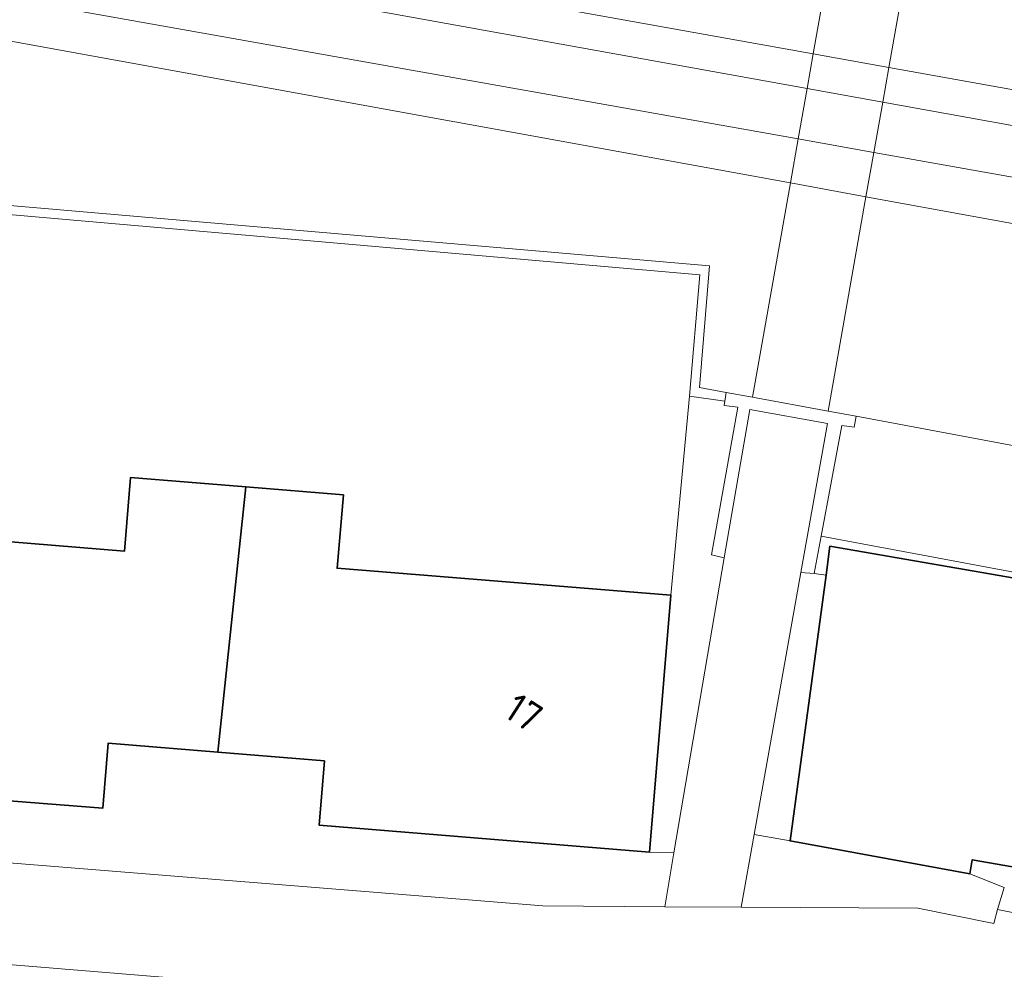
# Model space of a CAD drawing. Extents: x 184422 to 188298, y 343471 to 350189.
# Tile 438 of 513: x 187104 to 187134, y 349326 to 349355. Entities that reach past the tile are written whole.
import ezdxf
from ezdxf.enums import TextEntityAlignment as Align

# ---------------------------------------------------------------- set-up
doc = ezdxf.new("R2010")
doc.units = 0
for name, color, linetype, lineweight in [('B-WA-GW-TALUD_KRUIN-G', 252, 'Continuous', 18), ('B-WA-IE-TERREINAFSCHEIDING_KUNSTMATIG_MUUR-GV', 252, 'Continuous', 18), ('B-WA-KW-KUNSTWERK-GV', 252, 'Continuous', 18), ('B-WA-OG-TERREIN_CULTUURSCHEIDING-GV', 252, 'Continuous', 18), ('B-WA-OG-TERREIN_ERF-GV', 252, 'Continuous', 18), ('B-WA-VH-ONVERHARD-GV', 252, 'Continuous', 18), ('B-WA-VH-VERHARDING_OPEN-GV', 252, 'Continuous', 18), ('B-WA-VH-VERHARDING_SIERBESTRATING-GV', 252, 'Continuous', 18), ('B-WA-VH-VERHARDING_STRAATBAKSTEEN-GV', 252, 'Continuous', 18), ('B-WE-OG-BEBOUWING-GV', 250, 'Continuous', 35), ('B-WE-OG-BEBOUWING-T18', 10, 'Continuous', 18)]:
    doc.layers.add(name, color=color, linetype=linetype, lineweight=lineweight)
doc.styles.add('NLCS-ISO-M500-T18', font='NLCS-ISO.ttf', dxfattribs={"height": 0.9})

msp = doc.modelspace()

# ---------------------------------------------------------------- linework, layer by layer
at = {"layer": 'B-WA-GW-TALUD_KRUIN-G', "flags": 128}
for points in [[(187215.456, 349370.678), (187198.128, 349367.412), (187193.1, 349339.734), (187130.338, 349350.898), (187127.991, 349351.316), (187062.455, 349362.974)], [(187215.456, 349370.678), (187198.128, 349367.412), (187193.1, 349339.734), (187130.338, 349350.898), (187127.991, 349351.316), (187062.455, 349362.974)], [(187215.456, 349370.678), (187198.128, 349367.412), (187193.1, 349339.734), (187130.338, 349350.898), (187127.991, 349351.316), (187062.455, 349362.974)], [(187163.004, 349336.482), (187129.793, 349342.708)], [(187163.004, 349336.482), (187129.793, 349342.708)], [(187163.004, 349336.482), (187129.793, 349342.708)]]:
    msp.add_lwpolyline(points, dxfattribs=at)
at = {"layer": 'B-WA-IE-TERREINAFSCHEIDING_KUNSTMATIG_MUUR-GV', "flags": 128}
for points in [[(187094.866, 349344.46), (187094.833, 349344.301), (187097.02, 349343.903), (187097.554, 349349.483), (187124.941, 349347.094), (187124.62, 349343.337), (187125.709, 349343.179), (187125.757, 349343.444), (187124.925, 349343.596), (187125.238, 349347.382), (187097.282, 349349.789), (187097.127, 349348.153), (187096.744, 349344.098)], [(187094.866, 349344.46), (187094.833, 349344.301), (187097.02, 349343.903), (187097.554, 349349.483), (187124.941, 349347.094), (187124.62, 349343.337), (187125.709, 349343.179), (187125.757, 349343.444), (187124.925, 349343.596), (187125.238, 349347.382), (187097.282, 349349.789), (187097.127, 349348.153), (187096.744, 349344.098)], [(187094.866, 349344.46), (187094.833, 349344.301), (187097.02, 349343.903), (187097.554, 349349.483), (187124.941, 349347.094), (187124.62, 349343.337), (187125.709, 349343.179), (187125.757, 349343.444), (187124.925, 349343.596), (187125.238, 349347.382), (187097.282, 349349.789), (187097.127, 349348.153), (187096.744, 349344.098)], [(187128.482, 349337.823), (187128.701, 349338.983), (187129.348, 349342.418), (187129.731, 349342.366), (187129.793, 349342.708), (187128.915, 349342.868), (187126.571, 349343.296), (187125.757, 349343.444), (187125.709, 349343.179), (187125.698, 349343.044), (187126.118, 349342.987), (187125.295, 349338.41), (187125.69, 349338.315), (187126.493, 349342.915), (187128.901, 349342.479), (187128.074, 349337.855)], [(187128.482, 349337.823), (187128.701, 349338.983), (187129.348, 349342.418), (187129.731, 349342.366), (187129.793, 349342.708), (187128.915, 349342.868), (187126.571, 349343.296), (187125.757, 349343.444), (187125.709, 349343.179), (187125.698, 349343.044), (187126.118, 349342.987), (187125.295, 349338.41), (187125.69, 349338.315), (187126.493, 349342.915), (187128.901, 349342.479), (187128.074, 349337.855)], [(187128.482, 349337.823), (187128.701, 349338.983), (187129.348, 349342.418), (187129.731, 349342.366), (187129.793, 349342.708), (187128.915, 349342.868), (187126.571, 349343.296), (187125.757, 349343.444), (187125.709, 349343.179), (187125.698, 349343.044), (187126.118, 349342.987), (187125.295, 349338.41), (187125.69, 349338.315), (187126.493, 349342.915), (187128.901, 349342.479), (187128.074, 349337.855)]]:
    msp.add_lwpolyline(points, close=True, dxfattribs=at)
at = {"layer": 'B-WA-KW-KUNSTWERK-GV', "flags": 128}
msp.add_lwpolyline([(187128.268, 349352.882), (187127.991, 349351.316), (187127.749, 349349.949), (187126.571, 349343.296), (187128.915, 349342.868), (187130.094, 349349.522), (187130.338, 349350.898), (187130.615, 349352.459), (187130.806, 349353.538), (187131.808, 349359.186), (187133.238, 349367.256), (187130.884, 349367.653), (187129.456, 349359.592), (187128.459, 349353.958)], close=True, dxfattribs=at)
msp.add_lwpolyline([(187128.268, 349352.882), (187127.991, 349351.316), (187127.749, 349349.949), (187126.571, 349343.296), (187128.915, 349342.868), (187130.094, 349349.522), (187130.338, 349350.898), (187130.615, 349352.459), (187130.806, 349353.538), (187131.808, 349359.186), (187133.238, 349367.256), (187130.884, 349367.653), (187129.456, 349359.592), (187128.459, 349353.958)], close=True, dxfattribs=at)
msp.add_lwpolyline([(187128.268, 349352.882), (187127.991, 349351.316), (187127.749, 349349.949), (187126.571, 349343.296), (187128.915, 349342.868), (187130.094, 349349.522), (187130.338, 349350.898), (187130.615, 349352.459), (187130.806, 349353.538), (187131.808, 349359.186), (187133.238, 349367.256), (187130.884, 349367.653), (187129.456, 349359.592), (187128.459, 349353.958)], close=True, dxfattribs=at)
at = {"layer": 'B-WA-OG-TERREIN_CULTUURSCHEIDING-GV', "flags": 128}
for points in [[(187130.806, 349353.538), (187190.856, 349342.777), (187195.792, 349369.638), (187217.224, 349373.579), (187221.091, 349379.922), (187190.78, 349374.73), (187186.059, 349349.83), (187131.808, 349359.186), (187129.456, 349359.592), (187072.498, 349369.415), (187077.016, 349395.875), (187057.322, 349407.739), (187053.817, 349403.126), (187070.766, 349393.15), (187065.92, 349365.165), (187128.459, 349353.958)], [(187130.806, 349353.538), (187190.856, 349342.777), (187195.792, 349369.638), (187217.224, 349373.579), (187221.091, 349379.922), (187190.78, 349374.73), (187186.059, 349349.83), (187131.808, 349359.186), (187129.456, 349359.592), (187072.498, 349369.415), (187077.016, 349395.875), (187057.322, 349407.739), (187053.817, 349403.126), (187070.766, 349393.15), (187065.92, 349365.165), (187128.459, 349353.958)], [(187130.806, 349353.538), (187190.856, 349342.777), (187195.792, 349369.638), (187217.224, 349373.579), (187221.091, 349379.922), (187190.78, 349374.73), (187186.059, 349349.83), (187131.808, 349359.186), (187129.456, 349359.592), (187072.498, 349369.415), (187077.016, 349395.875), (187057.322, 349407.739), (187053.817, 349403.126), (187070.766, 349393.15), (187065.92, 349365.165), (187128.459, 349353.958)], [(187215.456, 349370.678), (187215.464, 349370.691), (187216.619, 349372.586), (187196.69, 349368.551), (187191.856, 349341.408), (187130.615, 349352.459), (187128.268, 349352.882), (187064.442, 349364.399), (187062.455, 349362.974), (187127.991, 349351.316), (187130.338, 349350.898), (187193.1, 349339.734), (187198.128, 349367.412)], [(187215.456, 349370.678), (187215.464, 349370.691), (187216.619, 349372.586), (187196.69, 349368.551), (187191.856, 349341.408), (187130.615, 349352.459), (187128.268, 349352.882), (187064.442, 349364.399), (187062.455, 349362.974), (187127.991, 349351.316), (187130.338, 349350.898), (187193.1, 349339.734), (187198.128, 349367.412)], [(187215.456, 349370.678), (187215.464, 349370.691), (187216.619, 349372.586), (187196.69, 349368.551), (187191.856, 349341.408), (187130.615, 349352.459), (187128.268, 349352.882), (187064.442, 349364.399), (187062.455, 349362.974), (187127.991, 349351.316), (187130.338, 349350.898), (187193.1, 349339.734), (187198.128, 349367.412)], [(187127.749, 349349.949), (187130.094, 349349.522), (187193.727, 349337.941), (187199.641, 349366.101), (187214.424, 349368.985), (187215.456, 349370.678), (187198.128, 349367.412), (187193.1, 349339.734), (187130.338, 349350.898), (187127.991, 349351.316), (187062.455, 349362.974), (187060.963, 349362.103), (187065.355, 349361.304)], [(187127.749, 349349.949), (187130.094, 349349.522), (187193.727, 349337.941), (187199.641, 349366.101), (187214.424, 349368.985), (187215.456, 349370.678), (187198.128, 349367.412), (187193.1, 349339.734), (187130.338, 349350.898), (187127.991, 349351.316), (187062.455, 349362.974), (187060.963, 349362.103), (187065.355, 349361.304)], [(187127.749, 349349.949), (187130.094, 349349.522), (187193.727, 349337.941), (187199.641, 349366.101), (187214.424, 349368.985), (187215.456, 349370.678), (187198.128, 349367.412), (187193.1, 349339.734), (187130.338, 349350.898), (187127.991, 349351.316), (187062.455, 349362.974), (187060.963, 349362.103), (187065.355, 349361.304)], [(187130.094, 349349.522), (187127.749, 349349.949), (187065.355, 349361.304), (187063.748, 349355.717), (187061.359, 349351.75), (187064.997, 349353.651), (187097.127, 349348.153), (187097.282, 349349.789), (187125.238, 349347.382), (187124.925, 349343.596), (187125.757, 349343.444), (187126.571, 349343.296), (187128.915, 349342.868), (187129.793, 349342.708), (187163.004, 349336.482), (187163.961, 349340.276), (187192.576, 349333.147), (187214.243, 349368.689), (187214.424, 349368.985), (187199.641, 349366.101), (187193.727, 349337.941)], [(187130.094, 349349.522), (187127.749, 349349.949), (187065.355, 349361.304), (187063.748, 349355.717), (187061.359, 349351.75), (187064.997, 349353.651), (187097.127, 349348.153), (187097.282, 349349.789), (187125.238, 349347.382), (187124.925, 349343.596), (187125.757, 349343.444), (187126.571, 349343.296), (187128.915, 349342.868), (187129.793, 349342.708), (187163.004, 349336.482), (187163.961, 349340.276), (187192.576, 349333.147), (187214.243, 349368.689), (187214.424, 349368.985), (187199.641, 349366.101), (187193.727, 349337.941)], [(187130.094, 349349.522), (187127.749, 349349.949), (187065.355, 349361.304), (187063.748, 349355.717), (187061.359, 349351.75), (187064.997, 349353.651), (187097.127, 349348.153), (187097.282, 349349.789), (187125.238, 349347.382), (187124.925, 349343.596), (187125.757, 349343.444), (187126.571, 349343.296), (187128.915, 349342.868), (187129.793, 349342.708), (187163.004, 349336.482), (187163.961, 349340.276), (187192.576, 349333.147), (187214.243, 349368.689), (187214.424, 349368.985), (187199.641, 349366.101), (187193.727, 349337.941)], [(187162.063, 349332.75), (187163.004, 349336.482), (187129.793, 349342.708), (187129.731, 349342.366), (187129.348, 349342.418), (187128.701, 349338.983)], [(187162.063, 349332.75), (187163.004, 349336.482), (187129.793, 349342.708), (187129.731, 349342.366), (187129.348, 349342.418), (187128.701, 349338.983)], [(187162.063, 349332.75), (187163.004, 349336.482), (187129.793, 349342.708), (187129.731, 349342.366), (187129.348, 349342.418), (187128.701, 349338.983)]]:
    msp.add_lwpolyline(points, close=True, dxfattribs=at)
for points in [[(187195.792, 349369.638), (187190.856, 349342.777), (187130.806, 349353.538), (187128.459, 349353.958), (187065.92, 349365.165)], [(187195.792, 349369.638), (187190.856, 349342.777), (187130.806, 349353.538), (187128.459, 349353.958), (187065.92, 349365.165)], [(187195.792, 349369.638), (187190.856, 349342.777), (187130.806, 349353.538), (187128.459, 349353.958), (187065.92, 349365.165)], [(187064.442, 349364.399), (187128.268, 349352.882), (187130.615, 349352.459), (187191.856, 349341.408), (187196.69, 349368.551)], [(187064.442, 349364.399), (187128.268, 349352.882), (187130.615, 349352.459), (187191.856, 349341.408), (187196.69, 349368.551)], [(187064.442, 349364.399), (187128.268, 349352.882), (187130.615, 349352.459), (187191.856, 349341.408), (187196.69, 349368.551)]]:
    msp.add_lwpolyline(points, dxfattribs=at)
at = {"layer": 'B-WA-OG-TERREIN_ERF-GV', "flags": 128}
msp.add_lwpolyline([(187110.854, 349340.513), (187113.88, 349340.265), (187113.679, 349337.989), (187124.039, 349337.159), (187124.62, 349343.337), (187124.941, 349347.094), (187097.554, 349349.483), (187097.02, 349343.903), (187094.833, 349344.301), (187094.866, 349344.46), (187062.057, 349349.392), (187067.07, 349332.453), (187067.258, 349332.398), (187095.949, 349330.355), (187096.049, 349331.362), (187096.111, 349331.354), (187096.214, 349332.66), (187091.229, 349333.05), (187091.976, 349342.52), (187098.591, 349342.036), (187098.386, 349339.233), (187107.083, 349338.518), (187107.269, 349340.806)], close=True, dxfattribs=at)
msp.add_lwpolyline([(187110.854, 349340.513), (187113.88, 349340.265), (187113.679, 349337.989), (187124.039, 349337.159), (187124.62, 349343.337), (187124.941, 349347.094), (187097.554, 349349.483), (187097.02, 349343.903), (187094.833, 349344.301), (187094.866, 349344.46), (187062.057, 349349.392), (187067.07, 349332.453), (187067.258, 349332.398), (187095.949, 349330.355), (187096.049, 349331.362), (187096.111, 349331.354), (187096.214, 349332.66), (187091.229, 349333.05), (187091.976, 349342.52), (187098.591, 349342.036), (187098.386, 349339.233), (187107.083, 349338.518), (187107.269, 349340.806)], close=True, dxfattribs=at)
msp.add_lwpolyline([(187110.854, 349340.513), (187113.88, 349340.265), (187113.679, 349337.989), (187124.039, 349337.159), (187124.62, 349343.337), (187124.941, 349347.094), (187097.554, 349349.483), (187097.02, 349343.903), (187094.833, 349344.301), (187094.866, 349344.46), (187062.057, 349349.392), (187067.07, 349332.453), (187067.258, 349332.398), (187095.949, 349330.355), (187096.049, 349331.362), (187096.111, 349331.354), (187096.214, 349332.66), (187091.229, 349333.05), (187091.976, 349342.52), (187098.591, 349342.036), (187098.386, 349339.233), (187107.083, 349338.518), (187107.269, 349340.806)], close=True, dxfattribs=at)
for points in [[(187162.063, 349332.75), (187128.701, 349338.983), (187128.482, 349337.823), (187128.854, 349337.773), (187128.976, 349338.671), (187134.228, 349337.765), (187136.071, 349337.447)], [(187162.063, 349332.75), (187128.701, 349338.983), (187128.482, 349337.823), (187128.854, 349337.773), (187128.976, 349338.671), (187134.228, 349337.765), (187136.071, 349337.447)], [(187162.063, 349332.75), (187128.701, 349338.983), (187128.482, 349337.823), (187128.854, 349337.773), (187128.976, 349338.671), (187134.228, 349337.765), (187136.071, 349337.447)], [(187134.881, 349328.685), (187133.393, 349328.942), (187133.313, 349328.506), (187134.385, 349328.081), (187134.171, 349327.397), (187151.116, 349323.969)], [(187134.881, 349328.685), (187133.393, 349328.942), (187133.313, 349328.506), (187134.385, 349328.081), (187134.171, 349327.397), (187151.116, 349323.969)], [(187134.881, 349328.685), (187133.393, 349328.942), (187133.313, 349328.506), (187134.385, 349328.081), (187134.171, 349327.397), (187151.116, 349323.969)]]:
    msp.add_lwpolyline(points, dxfattribs=at)
at = {"layer": 'B-WA-VH-ONVERHARD-GV', "flags": 128}
msp.add_lwpolyline([(187128.459, 349353.958), (187128.268, 349352.882), (187127.991, 349351.316), (187127.749, 349349.949), (187126.571, 349343.296), (187128.915, 349342.868), (187130.094, 349349.522), (187130.338, 349350.898), (187130.615, 349352.459), (187130.806, 349353.538), (187131.808, 349359.186), (187133.238, 349367.256), (187130.884, 349367.653), (187129.456, 349359.592)], close=True, dxfattribs=at)
msp.add_lwpolyline([(187128.459, 349353.958), (187128.268, 349352.882), (187127.991, 349351.316), (187127.749, 349349.949), (187126.571, 349343.296), (187128.915, 349342.868), (187130.094, 349349.522), (187130.338, 349350.898), (187130.615, 349352.459), (187130.806, 349353.538), (187131.808, 349359.186), (187133.238, 349367.256), (187130.884, 349367.653), (187129.456, 349359.592)], close=True, dxfattribs=at)
msp.add_lwpolyline([(187128.459, 349353.958), (187128.268, 349352.882), (187127.991, 349351.316), (187127.749, 349349.949), (187126.571, 349343.296), (187128.915, 349342.868), (187130.094, 349349.522), (187130.338, 349350.898), (187130.615, 349352.459), (187130.806, 349353.538), (187131.808, 349359.186), (187133.238, 349367.256), (187130.884, 349367.653), (187129.456, 349359.592)], close=True, dxfattribs=at)
at = {"layer": 'B-WA-VH-VERHARDING_OPEN-GV', "flags": 128}
msp.add_lwpolyline([(187128.074, 349337.855), (187128.901, 349342.479), (187126.493, 349342.915), (187125.69, 349338.315), (187124.136, 349329.157), (187123.853, 349327.486), (187126.221, 349327.472), (187126.623, 349329.723)], close=True, dxfattribs=at)
msp.add_lwpolyline([(187128.074, 349337.855), (187128.901, 349342.479), (187126.493, 349342.915), (187125.69, 349338.315), (187124.136, 349329.157), (187123.853, 349327.486), (187126.221, 349327.472), (187126.623, 349329.723)], close=True, dxfattribs=at)
msp.add_lwpolyline([(187128.074, 349337.855), (187128.901, 349342.479), (187126.493, 349342.915), (187125.69, 349338.315), (187124.136, 349329.157), (187123.853, 349327.486), (187126.221, 349327.472), (187126.623, 349329.723)], close=True, dxfattribs=at)
at = {"layer": 'B-WA-VH-VERHARDING_SIERBESTRATING-GV', "flags": 128}
msp.add_lwpolyline([(187134.171, 349327.397), (187134.385, 349328.081), (187133.313, 349328.506), (187127.737, 349329.526), (187126.623, 349329.723), (187126.221, 349327.472), (187131.707, 349327.439), (187134.063, 349326.966)], close=True, dxfattribs=at)
msp.add_lwpolyline([(187134.171, 349327.397), (187134.385, 349328.081), (187133.313, 349328.506), (187127.737, 349329.526), (187126.623, 349329.723), (187126.221, 349327.472), (187131.707, 349327.439), (187134.063, 349326.966)], close=True, dxfattribs=at)
msp.add_lwpolyline([(187134.171, 349327.397), (187134.385, 349328.081), (187133.313, 349328.506), (187127.737, 349329.526), (187126.623, 349329.723), (187126.221, 349327.472), (187131.707, 349327.439), (187134.063, 349326.966)], close=True, dxfattribs=at)
at = {"layer": 'B-WA-VH-VERHARDING_STRAATBAKSTEEN-GV', "flags": 128}
for points in [[(187124.62, 349343.337), (187124.039, 349337.159), (187123.378, 349329.179), (187124.136, 349329.157), (187125.69, 349338.315), (187125.295, 349338.41), (187126.118, 349342.987), (187125.698, 349343.044), (187125.709, 349343.179)], [(187124.62, 349343.337), (187124.039, 349337.159), (187123.378, 349329.179), (187124.136, 349329.157), (187125.69, 349338.315), (187125.295, 349338.41), (187126.118, 349342.987), (187125.698, 349343.044), (187125.709, 349343.179)], [(187124.62, 349343.337), (187124.039, 349337.159), (187123.378, 349329.179), (187124.136, 349329.157), (187125.69, 349338.315), (187125.295, 349338.41), (187126.118, 349342.987), (187125.698, 349343.044), (187125.709, 349343.179)], [(187128.482, 349337.823), (187128.074, 349337.855), (187126.623, 349329.723), (187127.737, 349329.526), (187128.854, 349337.773)], [(187128.482, 349337.823), (187128.074, 349337.855), (187126.623, 349329.723), (187127.737, 349329.526), (187128.854, 349337.773)], [(187128.482, 349337.823), (187128.074, 349337.855), (187126.623, 349329.723), (187127.737, 349329.526), (187128.854, 349337.773)], [(187106.416, 349330.547), (187096.111, 349331.354), (187096.049, 349331.362), (187095.949, 349330.355), (187067.258, 349332.398), (187067.977, 349329.545), (187073.961, 349331.224), (187120.071, 349327.509), (187123.853, 349327.486), (187124.136, 349329.157), (187123.378, 349329.179), (187113.124, 349330.019), (187113.289, 349332.012), (187109.976, 349332.285), (187106.582, 349332.565)], [(187106.416, 349330.547), (187096.111, 349331.354), (187096.049, 349331.362), (187095.949, 349330.355), (187067.258, 349332.398), (187067.977, 349329.545), (187073.961, 349331.224), (187120.071, 349327.509), (187123.853, 349327.486), (187124.136, 349329.157), (187123.378, 349329.179), (187113.124, 349330.019), (187113.289, 349332.012), (187109.976, 349332.285), (187106.582, 349332.565)], [(187106.416, 349330.547), (187096.111, 349331.354), (187096.049, 349331.362), (187095.949, 349330.355), (187067.258, 349332.398), (187067.977, 349329.545), (187073.961, 349331.224), (187120.071, 349327.509), (187123.853, 349327.486), (187124.136, 349329.157), (187123.378, 349329.179), (187113.124, 349330.019), (187113.289, 349332.012), (187109.976, 349332.285), (187106.582, 349332.565)], [(187106.748, 349324.095), (187111.75, 349323.685), (187119.556, 349322.16), (187119.292, 349320.75), (187123.255, 349320.008), (187122.339, 349323.239), (187119.868, 349324.342), (187075.744, 349327.963), (187070.539, 349326.529), (187069.561, 349325.762), (187069.076, 349323.853), (187071.072, 349323.986), (187078.739, 349326.349), (187086.545, 349325.725), (187096.607, 349324.913)], [(187106.748, 349324.095), (187111.75, 349323.685), (187119.556, 349322.16), (187119.292, 349320.75), (187123.255, 349320.008), (187122.339, 349323.239), (187119.868, 349324.342), (187075.744, 349327.963), (187070.539, 349326.529), (187069.561, 349325.762), (187069.076, 349323.853), (187071.072, 349323.986), (187078.739, 349326.349), (187086.545, 349325.725), (187096.607, 349324.913)], [(187106.748, 349324.095), (187111.75, 349323.685), (187119.556, 349322.16), (187119.292, 349320.75), (187123.255, 349320.008), (187122.339, 349323.239), (187119.868, 349324.342), (187075.744, 349327.963), (187070.539, 349326.529), (187069.561, 349325.762), (187069.076, 349323.853), (187071.072, 349323.986), (187078.739, 349326.349), (187086.545, 349325.725), (187096.607, 349324.913)]]:
    msp.add_lwpolyline(points, close=True, dxfattribs=at)
msp.add_lwpolyline([(187151.116, 349323.969), (187134.171, 349327.397), (187134.063, 349326.966), (187131.707, 349327.439), (187126.221, 349327.472), (187123.853, 349327.486), (187120.071, 349327.509), (187073.961, 349331.224), (187067.977, 349329.545), (187065.835, 349328.944), (187066.776, 349325.512), (187070.539, 349326.529), (187075.744, 349327.963), (187119.868, 349324.342), (187130.898, 349324.469), (187153.046, 349319.992)], dxfattribs=at)
msp.add_lwpolyline([(187151.116, 349323.969), (187134.171, 349327.397), (187134.063, 349326.966), (187131.707, 349327.439), (187126.221, 349327.472), (187123.853, 349327.486), (187120.071, 349327.509), (187073.961, 349331.224), (187067.977, 349329.545), (187065.835, 349328.944), (187066.776, 349325.512), (187070.539, 349326.529), (187075.744, 349327.963), (187119.868, 349324.342), (187130.898, 349324.469), (187153.046, 349319.992)], dxfattribs=at)
msp.add_lwpolyline([(187151.116, 349323.969), (187134.171, 349327.397), (187134.063, 349326.966), (187131.707, 349327.439), (187126.221, 349327.472), (187123.853, 349327.486), (187120.071, 349327.509), (187073.961, 349331.224), (187067.977, 349329.545), (187065.835, 349328.944), (187066.776, 349325.512), (187070.539, 349326.529), (187075.744, 349327.963), (187119.868, 349324.342), (187130.898, 349324.469), (187153.046, 349319.992)], dxfattribs=at)
at = {"layer": 'B-WE-OG-BEBOUWING-GV', "flags": 128}
for points in [[(187109.976, 349332.285), (187110.854, 349340.513), (187107.269, 349340.806), (187107.083, 349338.518), (187098.386, 349339.233), (187098.591, 349342.036), (187091.976, 349342.52), (187091.229, 349333.05), (187096.214, 349332.66), (187096.111, 349331.354), (187106.416, 349330.547), (187106.582, 349332.565)], [(187109.976, 349332.285), (187110.854, 349340.513), (187107.269, 349340.806), (187107.083, 349338.518), (187098.386, 349339.233), (187098.591, 349342.036), (187091.976, 349342.52), (187091.229, 349333.05), (187096.214, 349332.66), (187096.111, 349331.354), (187106.416, 349330.547), (187106.582, 349332.565)], [(187109.976, 349332.285), (187110.854, 349340.513), (187107.269, 349340.806), (187107.083, 349338.518), (187098.386, 349339.233), (187098.591, 349342.036), (187091.976, 349342.52), (187091.229, 349333.05), (187096.214, 349332.66), (187096.111, 349331.354), (187106.416, 349330.547), (187106.582, 349332.565)], [(187113.289, 349332.012), (187113.124, 349330.019), (187123.378, 349329.179), (187124.039, 349337.159), (187113.679, 349337.989), (187113.88, 349340.265), (187110.854, 349340.513), (187109.976, 349332.285)], [(187113.289, 349332.012), (187113.124, 349330.019), (187123.378, 349329.179), (187124.039, 349337.159), (187113.679, 349337.989), (187113.88, 349340.265), (187110.854, 349340.513), (187109.976, 349332.285)], [(187113.289, 349332.012), (187113.124, 349330.019), (187123.378, 349329.179), (187124.039, 349337.159), (187113.679, 349337.989), (187113.88, 349340.265), (187110.854, 349340.513), (187109.976, 349332.285)], [(187133.313, 349328.506), (187133.393, 349328.942), (187134.881, 349328.685), (187136.071, 349337.447), (187134.228, 349337.765), (187128.976, 349338.671), (187128.854, 349337.773), (187127.737, 349329.526)], [(187133.313, 349328.506), (187133.393, 349328.942), (187134.881, 349328.685), (187136.071, 349337.447), (187134.228, 349337.765), (187128.976, 349338.671), (187128.854, 349337.773), (187127.737, 349329.526)], [(187133.313, 349328.506), (187133.393, 349328.942), (187134.881, 349328.685), (187136.071, 349337.447), (187134.228, 349337.765), (187128.976, 349338.671), (187128.854, 349337.773), (187127.737, 349329.526)]]:
    msp.add_lwpolyline(points, close=True, dxfattribs=at)

# ---------------------------------------------------------------- texts
at = {"layer": 'B-WE-OG-BEBOUWING-T18', "style": 'NLCS-ISO-M500-T18'}
msp.add_text('17', height=0.9, rotation=327.1, dxfattribs=at).set_placement((187119.478, 349333.512), align=Align.MIDDLE)
msp.add_text('17', height=0.9, rotation=327.1, dxfattribs=at).set_placement((187119.478, 349333.512), align=Align.MIDDLE)
msp.add_text('17', height=0.9, rotation=327.1, dxfattribs=at).set_placement((187119.478, 349333.512), align=Align.MIDDLE)

doc.saveas('drawing.dxf')
